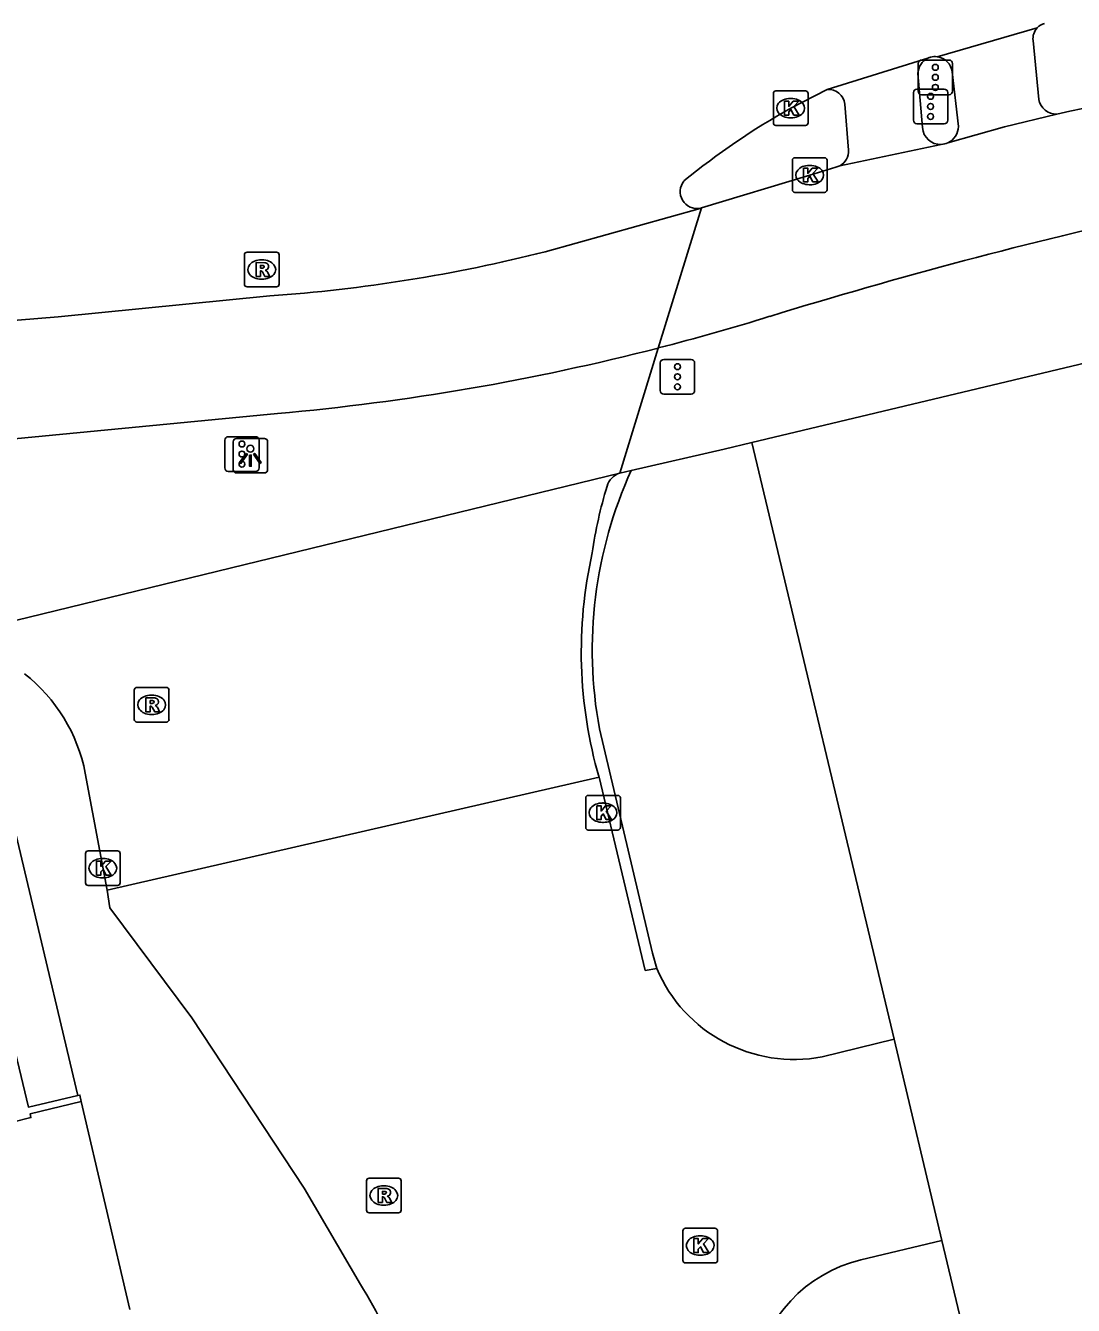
# Model space of a CAD drawing. Extents: x 160676 to 161153, y 383244 to 383713.
# Drawn here: x 160986.72 to 161016.95, y 383514.08 to 383551.02 of the extents above; entities that cross this region are included whole.
import ezdxf

# ---------------------------------------------------------------- set-up
doc = ezdxf.new("R2010")
doc.units = 0
for name, color, linetype in [('IMGEO_Fietspad_gesloten', 7, 'Continuous'), ('IMGEO_Kolk', 7, 'Continuous'), ('IMGEO_Lichtpunt', 7, 'Continuous'), ('IMGEO_Muur', 7, 'Continuous'), ('IMGEO_Pand', 7, 'Continuous'), ('IMGEO_Rijbaan_lokaal_gesloten', 7, 'Continuous'), ('IMGEO_Rijbaan_lokaal_open', 7, 'Continuous'), ('IMGEO_Rioolput', 7, 'Continuous'), ('IMGEO_Verkeersregelinstallatiepaal', 7, 'Continuous'), ('IMGEO_Voetpad_open', 7, 'Continuous')]:
    doc.layers.add(name, color=color, linetype=linetype)

msp = doc.modelspace()

# ---------------------------------------------------------------- linework, layer by layer
at = {"layer": 'IMGEO_Fietspad_gesloten'}
for points in [[(161012.594, 383548.077), (161012.461, 383549.634)], [(161010.355, 383548.75), (161010.455, 383547.423)], [(161016.465, 383548.458), (161014.963, 383548.099), (161013.324, 383547.632)], [(161010.211, 383546.974), (161013.136, 383547.587)], [(161010.097, 383546.929), (161009.34, 383546.703), (161006.218, 383545.753)]]:
    msp.add_lwpolyline(points, dxfattribs=at)
for centre, radius, start, end in [((161057.89, 383367.369), 185.767, 95.27481, 102.885), ((161012.957, 383549.627), 0.496, 114.9446, 179.1806), ((161009.884, 383548.699), 0.474, 6.1886, 95.39), ((161013.111, 383548.104), 0.518, 183.0212, 272.7479), ((161051.1, 383403.535), 145.559, 97.95689, 107.14496), ((161009.978, 383547.391), 0.478, 299.1589, 3.7991), ((161013.106, 383548.125), 0.539, 273.1367, 293.7856), ((161009.964, 383547.432), 0.52, 284.7743, 298.3077), ((160988.266, 383606.688), 67.088, 284.41718, 287.2761)]:
    msp.add_arc(centre, radius, start, end, dxfattribs=at)
at = {"layer": 'IMGEO_Kolk'}
for p, q in [((161008.29, 383548.208), (161008.29, 383549.06)), ((161008.365, 383549.134), (161009.217, 383549.134)), ((161008.778, 383548.914), (161008.803, 383548.914)), ((161009.291, 383549.06), (161009.291, 383548.208)), ((161009.217, 383548.134), (161008.365, 383548.134)), ((161008.801, 383548.354), (161008.776, 383548.354)), ((161008.839, 383546.277), (161008.839, 383547.129)), ((161008.914, 383547.203), (161009.766, 383547.203)), ((161009.84, 383547.129), (161009.84, 383546.277)), ((161009.327, 383546.983), (161009.352, 383546.983)), ((161009.35, 383546.423), (161009.325, 383546.423)), ((161009.766, 383546.203), (161008.914, 383546.203)), ((161002.875, 383527.876), (161002.875, 383528.728)), ((161002.95, 383528.802), (161003.802, 383528.802)), ((161003.363, 383528.582), (161003.388, 383528.582)), ((161003.876, 383528.728), (161003.876, 383527.876)), ((161003.802, 383527.802), (161002.95, 383527.802)), ((161003.386, 383528.022), (161003.361, 383528.022)), ((160988.443, 383526.276), (160988.443, 383527.128)), ((160988.518, 383527.202), (160989.37, 383527.202)), ((160989.444, 383527.128), (160989.444, 383526.276)), ((160988.931, 383526.982), (160988.956, 383526.982)), ((160988.954, 383526.422), (160988.929, 383526.422)), ((160989.37, 383526.202), (160988.518, 383526.202)), ((161005.679, 383515.384), (161005.679, 383516.236)), ((161005.754, 383516.31), (161006.606, 383516.31)), ((161006.167, 383516.09), (161006.192, 383516.09)), ((161006.68, 383516.236), (161006.68, 383515.384)), ((161006.606, 383515.31), (161005.754, 383515.31)), ((161006.19, 383515.53), (161006.165, 383515.53))]:
    msp.add_line(p, q, dxfattribs=at)
for points in [[(161008.29, 383548.208), (161008.29, 383549.06)], [(161008.365, 383549.134), (161009.217, 383549.134)], [(161009.291, 383549.06), (161009.291, 383548.208)], [(161008.611, 383548.834), (161008.734, 383548.834), (161008.734, 383548.683), (161008.864, 383548.834), (161009.028, 383548.834), (161008.882, 383548.683), (161009.035, 383548.434), (161008.883, 383548.434), (161008.798, 383548.598), (161008.734, 383548.531), (161008.734, 383548.434), (161008.611, 383548.434), (161008.611, 383548.834)], [(161009.217, 383548.134), (161008.365, 383548.134)], [(161008.839, 383546.277), (161008.839, 383547.129)], [(161008.914, 383547.203), (161009.766, 383547.203)], [(161009.84, 383547.129), (161009.84, 383546.277)], [(161009.16, 383546.903), (161009.283, 383546.903), (161009.283, 383546.752), (161009.413, 383546.903), (161009.577, 383546.903), (161009.431, 383546.752), (161009.584, 383546.503), (161009.432, 383546.503), (161009.347, 383546.667), (161009.283, 383546.6), (161009.283, 383546.503), (161009.16, 383546.503), (161009.16, 383546.903)], [(161009.766, 383546.203), (161008.914, 383546.203)], [(161002.875, 383527.876), (161002.875, 383528.728)], [(161002.95, 383528.802), (161003.802, 383528.802)], [(161003.876, 383528.728), (161003.876, 383527.876)], [(161003.196, 383528.502), (161003.319, 383528.502), (161003.319, 383528.351), (161003.449, 383528.502), (161003.613, 383528.502), (161003.467, 383528.351), (161003.62, 383528.102), (161003.468, 383528.102), (161003.383, 383528.266), (161003.319, 383528.199), (161003.319, 383528.102), (161003.196, 383528.102), (161003.196, 383528.502)], [(161003.802, 383527.802), (161002.95, 383527.802)], [(160988.443, 383526.276), (160988.443, 383527.128)], [(160988.518, 383527.202), (160989.37, 383527.202)], [(160989.444, 383527.128), (160989.444, 383526.276)], [(160988.764, 383526.902), (160988.887, 383526.902), (160988.887, 383526.751), (160989.017, 383526.902), (160989.181, 383526.902), (160989.035, 383526.751), (160989.188, 383526.502), (160989.036, 383526.502), (160988.951, 383526.666), (160988.887, 383526.599), (160988.887, 383526.502), (160988.764, 383526.502), (160988.764, 383526.902)], [(160989.37, 383526.202), (160988.518, 383526.202)], [(161005.679, 383515.384), (161005.679, 383516.236)], [(161005.754, 383516.31), (161006.606, 383516.31)], [(161006, 383516.01), (161006.123, 383516.01), (161006.123, 383515.859), (161006.253, 383516.01), (161006.417, 383516.01), (161006.271, 383515.859), (161006.424, 383515.61), (161006.272, 383515.61), (161006.187, 383515.774), (161006.123, 383515.707), (161006.123, 383515.61), (161006, 383515.61), (161006, 383516.01)], [(161006.68, 383516.236), (161006.68, 383515.384)], [(161006.606, 383515.31), (161005.754, 383515.31)]]:
    msp.add_lwpolyline(points, dxfattribs=at)
for centre, start, end in [((161008.367, 383549.058), 91.552, 178.448), ((161008.367, 383549.058), 91.552, 178.448), ((161009.215, 383549.058), 1.552, 88.448), ((161009.215, 383549.058), 1.552, 88.448), ((161008.367, 383548.21), 181.552, 268.448), ((161008.367, 383548.21), 181.552, 268.448), ((161009.215, 383548.21), 271.552, 358.448), ((161009.215, 383548.21), 271.552, 358.448), ((161008.916, 383547.127), 91.552, 178.448), ((161008.916, 383547.127), 91.552, 178.448), ((161009.764, 383547.127), 1.552, 88.448), ((161009.764, 383547.127), 1.552, 88.448), ((161008.916, 383546.279), 181.552, 268.448), ((161008.916, 383546.279), 181.552, 268.448), ((161009.764, 383546.279), 271.552, 358.448), ((161009.764, 383546.279), 271.552, 358.448), ((161002.952, 383528.726), 91.552, 178.448), ((161002.952, 383528.726), 91.552, 178.448), ((161003.8, 383528.726), 1.552, 88.448), ((161003.8, 383528.726), 1.552, 88.448), ((161002.952, 383527.878), 181.552, 268.448), ((161002.952, 383527.878), 181.552, 268.448), ((161003.8, 383527.878), 271.552, 358.448), ((161003.8, 383527.878), 271.552, 358.448), ((160988.52, 383527.126), 91.552, 178.448), ((160988.52, 383527.126), 91.552, 178.448), ((160989.368, 383527.126), 1.552, 88.448), ((160989.368, 383527.126), 1.552, 88.448), ((160988.52, 383526.278), 181.552, 268.448), ((160988.52, 383526.278), 181.552, 268.448), ((160989.368, 383526.278), 271.552, 358.448), ((160989.368, 383526.278), 271.552, 358.448), ((161005.756, 383516.234), 91.552, 178.448), ((161005.756, 383516.234), 91.552, 178.448), ((161006.604, 383516.234), 1.552, 88.448), ((161006.604, 383516.234), 1.552, 88.448), ((161005.756, 383515.386), 181.552, 268.448), ((161005.756, 383515.386), 181.552, 268.448), ((161006.604, 383515.386), 271.552, 358.448), ((161006.604, 383515.386), 271.552, 358.448)]:
    msp.add_arc(centre, 0.0765, start, end, dxfattribs=at)
for centre, major_axis, ratio, start_param, end_param in [((161008.777, 383548.634), (-0.387, 0.002), 0.722429, 4.712389, 7.853982), ((161008.802, 383548.634), (-0.39, 0.002), 0.717154, 1.570796, 4.712389), ((161009.326, 383546.703), (-0.387, 0.002), 0.722429, 4.712389, 7.853982), ((161009.351, 383546.703), (-0.39, 0.002), 0.717154, 1.570796, 4.712389), ((161003.362, 383528.302), (-0.387, 0.002), 0.722429, 4.712389, 7.853982), ((161003.387, 383528.302), (-0.39, 0.002), 0.717154, 1.570796, 4.712389), ((160988.93, 383526.702), (-0.387, 0.002), 0.722429, 4.712389, 7.853982), ((160988.955, 383526.702), (-0.39, 0.002), 0.717154, 1.570796, 4.712389), ((161006.166, 383515.81), (-0.387, 0.002), 0.722429, 4.712389, 7.853982), ((161006.191, 383515.81), (-0.39, 0.002), 0.717154, 1.570796, 4.712389)]:
    msp.add_ellipse(centre, major_axis=major_axis, ratio=ratio, start_param=start_param, end_param=end_param, dxfattribs=at)
at = {"layer": 'IMGEO_Lichtpunt'}
for p, q in [((160992.703, 383539.008), (160992.703, 383538.201)), ((160992.703, 383539.008), (160992.703, 383538.201)), ((160993.605, 383539.103), (160992.797, 383539.103)), ((160993.605, 383539.103), (160992.797, 383539.103)), ((160993.699, 383538.201), (160993.699, 383539.008)), ((160993.699, 383538.201), (160993.699, 383539.008)), ((160992.797, 383538.107), (160993.605, 383538.107)), ((160992.797, 383538.107), (160993.605, 383538.107))]:
    msp.add_line(p, q, dxfattribs=at)
for points in [[(160993.077, 383538.672), (160993.116, 383538.644), (160992.928, 383538.382), (160992.89, 383538.409), (160993.077, 383538.672)], [(160993.179, 383538.624), (160993.226, 383538.624), (160993.226, 383538.302), (160993.179, 383538.302), (160993.179, 383538.624)], [(160993.289, 383538.644), (160993.327, 383538.671), (160993.514, 383538.409), (160993.475, 383538.381), (160993.289, 383538.644)]]:
    msp.add_lwpolyline(points, dxfattribs=at)
msp.add_circle((160993.202, 383538.806), 0.0994, dxfattribs=at)
for centre, start, end in [((160992.797, 383539.008), 90, 180), ((160992.797, 383539.008), 90, 180), ((160993.605, 383539.008), 0, 90), ((160993.605, 383539.008), 0, 90), ((160992.797, 383538.201), 180, 270), ((160992.797, 383538.201), 180, 270), ((160993.605, 383538.201), 270, 0), ((160993.605, 383538.201), 270, 360)]:
    msp.add_arc(centre, 0.0946, start, end, dxfattribs=at)
at = {"layer": 'IMGEO_Muur'}
for points in [[(160988.223, 383520.138), (160986.796, 383519.809), (160984.039, 383531.299), (160982.183, 383532.041), (160982.593, 383533.067)], [(160988.32, 383519.965), (160988.284, 383520.152), (160988.223, 383520.138)], [(160976.602, 383517.059), (160986.336, 383519.37), (160986.87, 383519.502), (160986.844, 383519.609), (160988.32, 383519.965)]]:
    msp.add_lwpolyline(points, dxfattribs=at)
at = {"layer": 'IMGEO_Pand'}
for points in [[(161007.673, 383538.987), (161037.703, 383546.15), (161037.74, 383545.993)], [(161007.673, 383538.987), (161011.771, 383521.767)], [(161011.771, 383521.767), (161013.154, 383515.953)], [(161013.154, 383515.953), (161015.091, 383507.815), (161016.531, 383508.157), (161018.313, 383500.667), (161015.35, 383499.959), (161015.25, 383500.388), (161010.2, 383499.211), (161011.421, 383494.179), (161011.858, 383494.285), (161014.465, 383483.45), (161014.985, 383481.288), (161022.819, 383448.908), (161021.892, 383448.714), (161025.358, 383434.141)]]:
    msp.add_lwpolyline(points, dxfattribs=at)
at = {"layer": 'IMGEO_Rijbaan_lokaal_gesloten'}
for points in [[(161015.906, 383550.954), (161013.018, 383550.118)], [(161012.748, 383550.077), (161009.839, 383549.171)], [(161009.839, 383549.171), (161008.791, 383548.634)], [(161001.705, 383544.491), (161006.178, 383545.742)], [(161006.218, 383545.753), (161004.97, 383541.712)], [(161006.178, 383545.742), (161006.218, 383545.753)], [(160982.724, 383542.204), (160987.657, 383542.615), (160993.761, 383543.216)], [(161004.97, 383541.712), (161003.856, 383538.104)], [(160993.986, 383539.822), (160984.588, 383538.914)], [(161003.856, 383538.104), (160984.873, 383533.47)], [(160988.439, 383529.444), (160989.074, 383526.064)], [(160989.074, 383526.064), (161003.262, 383529.323)]]:
    msp.add_lwpolyline(points, dxfattribs=at)
for centre, radius, start, end in [((161016.235, 383550.642), 0.453, 105.4703, 136.5382), ((161012.98, 383549.566), 0.561, 105.8556, 114.4597), ((161012.954, 383549.616), 0.506, 82.6888, 104.5012), ((161019.241, 383530.014), 21.352, 119.3028, 129.3218), ((161006.093, 383546.225), 0.49, 141.2524, 279.9256), ((160990.586, 383588.383), 45.279, 274.0209, 284.2153), ((160987.947, 383607.783), 68.229, 275.07824, 284.44814), ((161004.032, 383537.573), 0.56, 108.3471, 164.4247), ((161015.086, 383534.147), 12.132, 162.8569, 172.1738), ((161015.73, 383532.939), 12.982, 167.2748, 196.1747), ((160983.685, 383528.512), 4.844, 11.0967, 51.6962)]:
    msp.add_arc(centre, radius, start, end, dxfattribs=at)
at = {"layer": 'IMGEO_Rijbaan_lokaal_open'}
for points in [[(161003.856, 383538.104), (161004.192, 383538.181)], [(161004.927, 383523.81), (161004.803, 383524.252), (161003.272, 383530.724)], [(161003.262, 383529.323), (161004.592, 383523.749), (161004.927, 383523.81)], [(160996.378, 383514.69), (160994.751, 383517.463), (160991.516, 383522.378), (160989.145, 383525.559), (160989.074, 383526.064)], [(161009.703, 383521.259), (161011.771, 383521.767)], [(160989.727, 383513.97), (160988.32, 383519.965)], [(161013.154, 383515.953), (161010.812, 383515.397)]]:
    msp.add_lwpolyline(points, dxfattribs=at)
for centre, radius, start, end in [((161015.577, 383532.991), 12.512, 155.4939, 190.4396), ((161008.89, 383525.483), 4.302, 202.8908, 280.8933), ((161011.76, 383511.446), 4.063, 103.4888, 170.4349), ((160978.933, 383504.157), 20.378, 15.2864, 31.1215)]:
    msp.add_arc(centre, radius, start, end, dxfattribs=at)
at = {"layer": 'IMGEO_Rioolput'}
for p, q in [((160993.104, 383544.477), (160993.956, 383544.477)), ((160993.029, 383543.551), (160993.029, 383544.403)), ((160993.517, 383544.257), (160993.542, 383544.257)), ((160994.03, 383544.403), (160994.03, 383543.551)), ((160993.54, 383543.697), (160993.515, 383543.697)), ((160993.956, 383543.477), (160993.104, 383543.477)), ((160989.927, 383531.917), (160990.779, 383531.917)), ((160989.852, 383530.991), (160989.852, 383531.843)), ((160990.34, 383531.697), (160990.365, 383531.697)), ((160990.853, 383531.843), (160990.853, 383530.991)), ((160990.363, 383531.137), (160990.338, 383531.137)), ((160990.779, 383530.917), (160989.927, 383530.917)), ((160996.551, 383516.83), (160996.551, 383517.682)), ((160996.626, 383517.756), (160997.478, 383517.756)), ((160997.039, 383517.536), (160997.064, 383517.536)), ((160997.552, 383517.682), (160997.552, 383516.83)), ((160997.478, 383516.756), (160996.626, 383516.756)), ((160997.062, 383516.976), (160997.037, 383516.976))]:
    msp.add_line(p, q, dxfattribs=at)
for points in [[(160993.104, 383544.477), (160993.956, 383544.477)], [(160993.029, 383543.551), (160993.029, 383544.403)], [(160993.618, 383544.175), (160993.366, 383544.177), (160993.366, 383543.777)], [(160993.544, 383544.096), (160993.49, 383544.096), (160993.49, 383544.015)], [(160994.03, 383544.403), (160994.03, 383543.551)], [(160993.366, 383543.777), (160993.49, 383543.777), (160993.49, 383543.939), (160993.501, 383543.939)], [(160993.49, 383544.015), (160993.542, 383544.015)], [(160993.548, 383543.91), (160993.619, 383543.777), (160993.759, 383543.777), (160993.694, 383543.903)], [(160993.956, 383543.477), (160993.104, 383543.477)], [(160989.927, 383531.917), (160990.779, 383531.917)], [(160989.852, 383530.991), (160989.852, 383531.843)], [(160990.441, 383531.615), (160990.189, 383531.617), (160990.189, 383531.217)], [(160990.367, 383531.536), (160990.313, 383531.536), (160990.313, 383531.455)], [(160990.853, 383531.843), (160990.853, 383530.991)], [(160990.189, 383531.217), (160990.313, 383531.217), (160990.313, 383531.379), (160990.324, 383531.379)], [(160990.313, 383531.455), (160990.365, 383531.455)], [(160990.371, 383531.35), (160990.442, 383531.217), (160990.582, 383531.217), (160990.517, 383531.343)], [(160990.779, 383530.917), (160989.927, 383530.917)], [(160996.551, 383516.83), (160996.551, 383517.682)], [(160996.626, 383517.756), (160997.478, 383517.756)], [(160997.14, 383517.454), (160996.888, 383517.456), (160996.888, 383517.056)], [(160997.552, 383517.682), (160997.552, 383516.83)], [(160996.888, 383517.056), (160997.012, 383517.056), (160997.012, 383517.218), (160997.023, 383517.218)], [(160997.066, 383517.375), (160997.012, 383517.375), (160997.012, 383517.294)], [(160997.012, 383517.294), (160997.064, 383517.294)], [(160997.07, 383517.189), (160997.141, 383517.056), (160997.281, 383517.056), (160997.216, 383517.182)], [(160997.478, 383516.756), (160996.626, 383516.756)]]:
    msp.add_lwpolyline(points, dxfattribs=at)
for centre, radius, start, end in [((160993.106, 383544.401), 0.0765, 91.552, 178.448), ((160993.106, 383544.401), 0.0765, 91.552, 178.448), ((160993.954, 383544.401), 0.0765, 1.552, 88.448), ((160993.954, 383544.401), 0.0765, 1.552, 88.448), ((160993.55, 383544), 0.0964, 77.0061, 93.1865), ((160993.564, 383544.057), 0.0378, 276.6634, 79.6772), ((160993.617, 383544.065), 0.109, 350.3612, 89.416), ((160993.615, 383544.065), 0.112, 277.5842, 350.9817), ((160993.5, 383543.886), 0.0533, 26.0293, 88.6989), ((160993.526, 383544.204), 0.19, 274.7715, 282.9687), ((160993.599, 383543.85), 0.108, 29.5134, 73.7905), ((160993.106, 383543.553), 0.0765, 181.552, 268.448), ((160993.106, 383543.553), 0.0765, 181.552, 268.448), ((160993.954, 383543.553), 0.0765, 271.552, 358.448), ((160993.954, 383543.553), 0.0765, 271.552, 358.448), ((160989.929, 383531.841), 0.0765, 91.552, 178.448), ((160989.929, 383531.841), 0.0765, 91.552, 178.448), ((160990.777, 383531.841), 0.0765, 1.552, 88.448), ((160990.777, 383531.841), 0.0765, 1.552, 88.448), ((160990.373, 383531.44), 0.0964, 77.0061, 93.1865), ((160990.387, 383531.497), 0.0378, 276.6634, 79.6772), ((160990.44, 383531.505), 0.109, 350.3612, 89.416), ((160990.438, 383531.505), 0.112, 277.5842, 350.9817), ((160990.323, 383531.326), 0.0533, 26.0293, 88.6989), ((160990.349, 383531.644), 0.19, 274.7715, 282.9687), ((160990.422, 383531.29), 0.108, 29.5134, 73.7905), ((160989.929, 383530.993), 0.0765, 181.552, 268.448), ((160989.929, 383530.993), 0.0765, 181.552, 268.448), ((160990.777, 383530.993), 0.0765, 271.552, 358.448), ((160990.777, 383530.993), 0.0765, 271.552, 358.448), ((160996.628, 383517.68), 0.0765, 91.552, 178.448), ((160996.628, 383517.68), 0.0765, 91.552, 178.448), ((160997.139, 383517.344), 0.109, 350.3612, 89.416), ((160997.476, 383517.68), 0.0765, 1.552, 88.448), ((160997.476, 383517.68), 0.0765, 1.552, 88.448), ((160997.022, 383517.165), 0.0533, 26.0293, 88.6989), ((160997.048, 383517.483), 0.19, 274.7715, 282.9687), ((160997.072, 383517.279), 0.0964, 77.0061, 93.1865), ((160997.086, 383517.336), 0.0378, 276.6634, 79.6772), ((160997.137, 383517.344), 0.112, 277.5842, 350.9817), ((160997.121, 383517.129), 0.108, 29.5134, 73.7905), ((160996.628, 383516.832), 0.0765, 181.552, 268.448), ((160996.628, 383516.832), 0.0765, 181.552, 268.448), ((160997.476, 383516.832), 0.0765, 271.552, 358.448), ((160997.476, 383516.832), 0.0765, 271.552, 358.448)]:
    msp.add_arc(centre, radius, start, end, dxfattribs=at)
for centre, major_axis, ratio, start_param, end_param in [((160993.516, 383543.977), (-0.387, 0.002), 0.722429, 4.712389, 7.853982), ((160993.541, 383543.977), (-0.39, 0.002), 0.717154, 1.570796, 4.712389), ((160990.339, 383531.417), (-0.387, 0.002), 0.722429, 4.712389, 7.853982), ((160990.364, 383531.417), (-0.39, 0.002), 0.717154, 1.570796, 4.712389), ((160997.038, 383517.256), (-0.387, 0.002), 0.722429, 4.712389, 7.853982), ((160997.063, 383517.256), (-0.39, 0.002), 0.717154, 1.570796, 4.712389)]:
    msp.add_ellipse(centre, major_axis=major_axis, ratio=ratio, start_param=start_param, end_param=end_param, dxfattribs=at)
at = {"layer": 'IMGEO_Verkeersregelinstallatiepaal'}
for p, q in [((161012.569, 383550.023), (161013.359, 383550.023)), ((161013.359, 383550.023), (161012.569, 383550.023)), ((161012.469, 383549.123), (161012.469, 383549.923)), ((161012.469, 383549.923), (161012.469, 383549.123)), ((161013.459, 383549.923), (161013.459, 383549.123)), ((161013.459, 383549.123), (161013.459, 383549.923)), ((161012.332, 383548.284), (161012.332, 383549.084)), ((161012.332, 383549.084), (161012.332, 383548.284)), ((161012.432, 383549.184), (161013.222, 383549.184)), ((161013.222, 383549.184), (161012.432, 383549.184)), ((161013.359, 383549.023), (161012.569, 383549.023)), ((161012.569, 383549.023), (161013.359, 383549.023)), ((161013.322, 383549.084), (161013.322, 383548.284)), ((161013.322, 383548.284), (161013.322, 383549.084)), ((161013.222, 383548.184), (161012.432, 383548.184)), ((161012.432, 383548.184), (161013.222, 383548.184)), ((161005.028, 383540.483), (161005.028, 383541.283)), ((161005.028, 383541.283), (161005.028, 383540.483)), ((161005.128, 383541.383), (161005.918, 383541.383)), ((161005.918, 383541.383), (161005.128, 383541.383)), ((161006.018, 383541.283), (161006.018, 383540.483)), ((161006.018, 383540.483), (161006.018, 383541.283)), ((161005.918, 383540.383), (161005.128, 383540.383)), ((161005.128, 383540.383), (161005.918, 383540.383)), ((160992.463, 383538.252), (160992.463, 383539.052)), ((160992.463, 383539.052), (160992.463, 383538.252)), ((160992.563, 383539.152), (160993.353, 383539.152)), ((160993.353, 383539.152), (160992.563, 383539.152)), ((160993.453, 383539.052), (160993.453, 383538.252)), ((160993.453, 383538.252), (160993.453, 383539.052)), ((160993.353, 383538.152), (160992.563, 383538.152)), ((160992.563, 383538.152), (160993.353, 383538.152))]:
    msp.add_line(p, q, dxfattribs=at)
for centre in [(161012.964, 383549.813), (161012.964, 383549.523), (161012.964, 383549.233), (161012.827, 383548.974), (161012.827, 383548.684), (161012.827, 383548.394), (161005.523, 383541.173), (161005.523, 383540.883), (161005.523, 383540.593), (160992.958, 383538.942), (160992.958, 383538.652), (160992.958, 383538.362)]:
    msp.add_circle(centre, 0.085, dxfattribs=at)
for centre, start, end in [((161012.569, 383549.923), 90, 180), ((161012.569, 383549.923), 90, 180), ((161013.359, 383549.923), 0, 90), ((161013.359, 383549.923), 360, 90), ((161012.432, 383549.084), 90, 180), ((161012.432, 383549.084), 90, 180), ((161012.569, 383549.123), 180, 270), ((161012.569, 383549.123), 180, 270), ((161013.222, 383549.084), 0, 90), ((161013.222, 383549.084), 360, 90), ((161013.359, 383549.123), 270, 0), ((161013.359, 383549.123), 270, 0), ((161012.432, 383548.284), 180, 270), ((161012.432, 383548.284), 180, 270), ((161013.222, 383548.284), 270, 0), ((161013.222, 383548.284), 270, 0), ((161005.128, 383541.283), 90, 180), ((161005.128, 383541.283), 90, 180), ((161005.918, 383541.283), 0, 90), ((161005.918, 383541.283), 360, 90), ((161005.128, 383540.483), 180, 270), ((161005.128, 383540.483), 180, 270), ((161005.918, 383540.483), 270, 0), ((161005.918, 383540.483), 270, 0), ((160992.563, 383539.052), 90, 180), ((160992.563, 383539.052), 90, 180), ((160993.353, 383539.052), 0, 90), ((160993.353, 383539.052), 360, 90), ((160992.563, 383538.252), 180, 270), ((160992.563, 383538.252), 180, 270), ((160993.353, 383538.252), 270, 0), ((160993.353, 383538.252), 270, 0)]:
    msp.add_arc(centre, 0.1, start, end, dxfattribs=at)
at = {"layer": 'IMGEO_Voetpad_open'}
for points in [[(161015.948, 383548.886), (161015.785, 383550.586)], [(161013.445, 383549.681), (161013.628, 383548.105)], [(161004.192, 383538.181), (161006.871, 383538.796), (161007.673, 383538.987)], [(160988.223, 383520.138), (160985.422, 383531.917), (160982.593, 383533.067)]]:
    msp.add_lwpolyline(points, dxfattribs=at)
for centre, radius, start, end in [((161016.234, 383550.642), 0.453, 136.4793, 187.1185), ((161012.955, 383549.629), 0.493, 6.0425, 82.6312), ((161016.464, 383548.983), 0.525, 190.6674, 270.093), ((161013.11, 383548.104), 0.518, 294.3943, 0.1475)]:
    msp.add_arc(centre, radius, start, end, dxfattribs=at)

doc.saveas('drawing.dxf')
